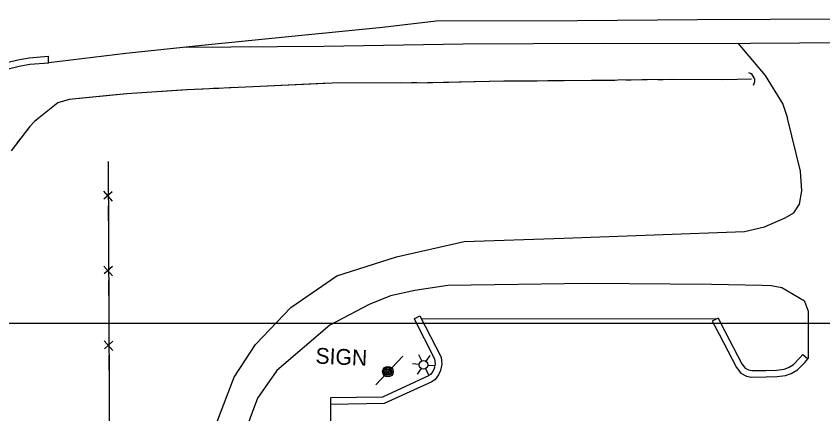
# Model space of a CAD drawing. Extents: x 353423 to 364002, y 127000 to 201942.
# Drawn here: x 361670.5 to 361976.7, y 147965.6 to 148116.6 of the extents above; entities that cross this region are included whole.
import ezdxf

# ---------------------------------------------------------------- set-up
doc = ezdxf.new("R2010")
doc.units = 0
for name, color, linetype in [('E_DTM_SlopeBottom', 7, 'Continuous'), ('E_DTM_SlopeTop', 7, 'Continuous'), ('E_LAND_BrushLine', 7, 'Continuous'), ('E_LAND_TreeLine', 7, 'Continuous'), ('E_MISCPROP', 7, 'Continuous'), ('E_STRUCT_WingWall', 7, 'Continuous')]:
    doc.layers.add(name, color=color, linetype=linetype)

msp = doc.modelspace()

# ---------------------------------------------------------------- linework, layer by layer
at = {"layer": 'E_DTM_SlopeBottom'}
for p, q in [((361703.63, 148050.1), (361706.94, 148046.33)), ((361706.93, 148049.95), (361703.71, 148047.08)), ((361703.75, 148021.72), (361707.07, 148017.95)), ((361707.05, 148021.56), (361703.84, 148018.7)), ((361703.88, 147993.34), (361707.2, 147989.57)), ((361707.18, 147993.18), (361703.96, 147990.32))]:
    msp.add_line(p, q, dxfattribs=at)
for points in [[(361705.35, 148061.44), (361705.39, 148051.29)], [(361705.35, 148061.44), (361705.74, 147973.83), (361705.66, 147822.02), (361706.09, 147682.87), (361706.07, 147668.72)], [(361705.42, 148044.59), (361705.48, 148033.05)], [(361705.48, 148033.05), (361705.52, 148022.91)], [(361705.55, 148016.21), (361705.6, 148004.67)], [(361705.6, 148004.67), (361705.65, 147994.53)], [(361705.68, 147987.82), (361705.73, 147976.29)], [(361705.73, 147976.29), (361705.74, 147973.83), (361705.73, 147966.14)]]:
    msp.add_lwpolyline(points, dxfattribs=at)
msp.add_arc((361947.71, 148092.12), 3.14, 327.8686, 74.1081, dxfattribs=at)
at = {"layer": 'E_DTM_SlopeTop'}
for points in [[(361682.88, 148099.05), (361712.14, 148102.58), (361742.28, 148105.71), (361777.69, 148109.25), (361809.54, 148112.48), (361829.93, 148114.79), (361883.39, 148114.96), (361928.98, 148115.32), (361984.6, 148115.61), (362032.82, 148115.83), (362090.83, 148116.64), (362099.73, 148115.67), (362162.38, 148109.94), (362183.51, 148108.02), (362198.36, 148107.3), (362237.03, 148105.86), (362268.01, 148105.01), (362288.77, 148103.49)], [(361734.28, 148104.88), (361787.23, 148105.2), (361840.19, 148106.16), (361893.57, 148106.35), (361930.64, 148106.23), (361986.47, 148106.58), (362030.24, 148107.44), (362100.24, 148108.29), (362140.47, 148107.61), (362156.41, 148107.08), (362196.06, 148107.41)], [(361640.83, 148066.68), (361641.89, 148071.83), (361643.39, 148076.55), (361645.64, 148081.28), (361648.81, 148086.1), (361652.31, 148090.05), (361656.4, 148093.41), (361660, 148095.65), (361663.89, 148097.82), (361667.41, 148099.16), (361671.09, 148100.01), (361675.38, 148100.84), (361682.68, 148101.45), (361682.66, 148098.94)], [(361643.28, 148066.18), (361644.31, 148071.2), (361645.72, 148075.63), (361647.82, 148080.05), (361650.8, 148084.58), (361654.05, 148088.25), (361657.85, 148091.37), (361661.27, 148093.5), (361664.95, 148095.55), (361668.14, 148096.76), (361671.61, 148097.57), (361675.73, 148098.36), (361682.88, 148098.96)]]:
    msp.add_lwpolyline(points, dxfattribs=at)
at = {"layer": 'E_LAND_BrushLine'}
for p, q in [((361817.2, 147987.43), (361807.02, 147976.63)), ((361824.41, 147985.68), (361823.32, 147988.03)), ((361826.11, 147985.59), (361827.58, 147987.76)), ((361823.51, 147984.35), (361820.92, 147984.54)), ((361824.2, 147982.83), (361822.74, 147980.7)), ((361826.78, 147984.11), (361829.29, 147983.93)), ((361825.83, 147982.71), (361826.98, 147980.48))]:
    msp.add_line(p, q, dxfattribs=at)
for centre, radius in [((361825.14, 147984.21), 1.64), ((361811.6, 147981.59), 2.02), ((361811.6, 147981.6), 1.52), ((361811.6, 147981.56), 1.01), ((361811.61, 147981.57), 0.502)]:
    msp.add_circle(centre, radius, dxfattribs=at)
at = {"layer": 'E_LAND_TreeLine'}
for p, q in [((358000, 148000), (363000, 148000)), ((359000, 148000), (363000, 148000)), ((360000, 148000), (362000, 148000)), ((361500, 148000), (363000, 148000))]:
    msp.add_line(p, q, dxfattribs=at)
at = {"layer": 'E_MISCPROP'}
for points in [[(361944.47, 148106.32), (361954.82, 148094.05), (361961.5, 148083.23), (361963.33, 148077.92)], [(361967.83, 148045.22), (361968.77, 148050.28), (361968.24, 148057.74), (361963.33, 148077.92)], [(361744.98, 147670.88), (361745.47, 147726.1), (361744.44, 147835.43), (361742.25, 147914.78), (361742, 147935.75), (361743.97, 147953.2), (361746.46, 147961.63), (361753.22, 147979.46), (361761.38, 147991.89), (361774.73, 148006.02), (361792.18, 148018.02), (361814.83, 148025.27), (361840.6, 148030.99), (361878.39, 148032.31), (361946.96, 148034.8), (361954.58, 148036.62), (361962.41, 148039.96), (361965.7, 148041.96), (361967.83, 148045.22)], [(361969.68, 148008.41), (361961.1, 148013.48), (361957.12, 148014.15), (361953.69, 148014.35), (361934.38, 148014.7), (361887.46, 148015.06), (361834.3, 148014.26), (361821.77, 148012.47), (361812.54, 148010.38), (361804.48, 148007.09), (361789.54, 147999.3), (361769.46, 147982.06), (361762.15, 147971.51), (361759.32, 147964.02), (361758.08, 147960.47), (361756.07, 147947.53), (361756.9, 147932.11), (361758.44, 147864.93), (361757.52, 147744.32), (361758.8, 147673.21), (361758.83, 147671.64)], [(361969.68, 148008.41), (361971.12, 148004.59), (361971.06, 147986.6)], [(361821.54, 148001.64), (361829.34, 147986.42), (361829.55, 147984.56), (361829.21, 147982.83), (361828.59, 147981.62), (361827.79, 147980.46), (361827.03, 147979.97), (361809.58, 147971.95), (361789.86, 147971.66)], [(361821.54, 148001.64), (361823.77, 148002.78), (361831.77, 147987.15), (361832.08, 147984.45), (361831.59, 147982), (361830.74, 147980.35), (361829.57, 147978.63), (361828.23, 147977.77), (361810.14, 147969.46), (361789.9, 147969.16)], [(361936.54, 148001.68), (361824.39, 148001.56)], [(361936.91, 148001.88), (361934.7, 148000.71), (361937.31, 147995.77), (361943.86, 147983.21), (361945.54, 147981.01), (361947.68, 147979.92), (361949.52, 147979.56), (361955.15, 147979.58), (361959.31, 147979.7), (361962.56, 147980.14), (361964.71, 147980.89), (361967.06, 147982.28), (361969.88, 147985.12), (361971.06, 147986.6)], [(361936.91, 148001.88), (361939.52, 147996.93), (361945.98, 147984.55), (361947.18, 147982.98), (361948.5, 147982.31), (361949.76, 147982.06), (361955.11, 147982.08), (361959.11, 147982.19), (361961.97, 147982.58), (361963.65, 147983.17), (361965.51, 147984.27), (361968.01, 147986.79), (361969.11, 147988.16), (361970.97, 147986.49)], [(361789.86, 147971.56), (361788.9, 147762.06), (361789.04, 147762.06)]]:
    msp.add_lwpolyline(points, dxfattribs=at)
at = {"layer": 'E_STRUCT_WingWall'}
for points in [[(361949.61, 148092.71), (361938.69, 148092.41), (361918.83, 148092.53), (361888.85, 148092.13), (361855.57, 148091.9), (361828.51, 148091.35), (361790.4, 148091.14), (361763.13, 148089.96), (361735.45, 148088.62), (361712.51, 148087.17), (361690.55, 148084.97), (361686.29, 148083.74), (361677.43, 148076.55), (361675.52, 148074.6), (361668.53, 148065.43)], [(361786.98, 148090.99), (361763.13, 148089.96), (361757.53, 148089.68)], [(361816.46, 148091.28), (361790.4, 148091.14), (361786.98, 148090.99)], [(361822.56, 148091.32), (361820.53, 148091.31)], [(361828.66, 148091.35), (361828.51, 148091.35), (361826.63, 148091.34)], [(361834.76, 148091.48), (361832.73, 148091.44)], [(361868.3, 148091.99), (361855.57, 148091.9), (361838.82, 148091.56)], [(361897.78, 148092.25), (361888.85, 148092.13), (361868.3, 148091.99)], [(361903.88, 148092.33), (361901.85, 148092.3)], [(361909.98, 148092.41), (361907.95, 148092.38)], [(361916.08, 148092.49), (361914.04, 148092.46)], [(361949.61, 148092.71), (361938.69, 148092.41), (361920.14, 148092.52)], [(361735.19, 148088.6), (361712.51, 148087.17), (361705.79, 148086.49)], [(361741.29, 148088.9), (361739.26, 148088.8)], [(361747.38, 148089.19), (361745.35, 148089.1)], [(361753.47, 148089.49), (361751.44, 148089.39)], [(361705.79, 148086.49), (361690.55, 148084.97), (361686.29, 148083.74), (361678.73, 148077.61)], [(361675.76, 148074.84), (361675.52, 148074.6), (361674.5, 148073.25)], [(361672.03, 148070.02), (361670.8, 148068.4)]]:
    msp.add_lwpolyline(points, dxfattribs=at)

# ---------------------------------------------------------------- texts
at = {"layer": 'E_LAND_BrushLine'}
msp.add_text('SIGN', height=6, rotation=357.3782, dxfattribs=at).set_placement((361784.01, 147984.69))

doc.saveas('drawing.dxf')
